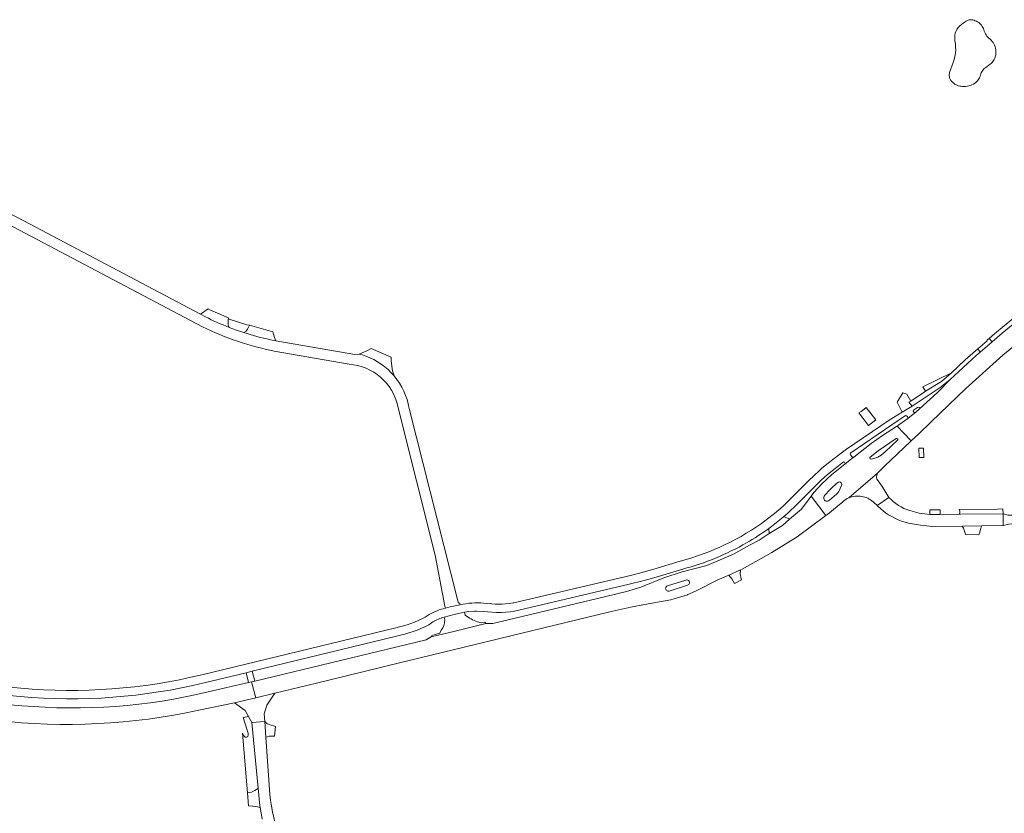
# Model space of a CAD drawing. Header units: metres. Extents: x 166325 to 190320, y 381923 to 404576.
# Tile 858 of 1056: x 173736 to 174093, y 401259 to 401546. Entities that reach past the tile are written whole.
import ezdxf

# ---------------------------------------------------------------- set-up
doc = ezdxf.new("R2010")
doc.units = ezdxf.units.M
for name, color, linetype, lineweight in [('B-WE-OG-WATER_MEER-GV', 8, 'Continuous', 18), ('B-WE-VH-VERHARDING_ASFALT-GV', 8, 'Continuous', 18), ('B-WE-VH-VERHARDING_BETON-GV', 8, 'Continuous', 18), ('B-WE-VH-VERHARDING_BETONSTRAATSTEEN-GV', 8, 'Continuous', 18), ('B-WE-VH-VERHARDING_FUNDERING_ZAND-GV', 8, 'Continuous', 18), ('B-WE-VH-VERHARDING_STRAATBAKSTEEN-GV', 8, 'Continuous', 18)]:
    doc.layers.add(name, color=color, linetype=linetype, lineweight=lineweight)

msp = doc.modelspace()

# ---------------------------------------------------------------- linework, layer by layer
at = {"layer": 'B-WE-OG-WATER_MEER-GV', "flags": 128}
msp.add_lwpolyline([(174073.185, 401524.783), (174073.459, 401524.385), (174073.767, 401524.013), (174074.106, 401523.669), (174074.474, 401523.356), (174074.868, 401523.077), (174075.284, 401522.833), (174075.721, 401522.626), (174076.174, 401522.459), (174076.64, 401522.332), (174077.115, 401522.246), (174077.596, 401522.202), (174078.079, 401522.2), (174078.69, 401522.213), (174079.298, 401522.279), (174079.897, 401522.4), (174080.484, 401522.573), (174081.052, 401522.798), (174081.598, 401523.073), (174082.118, 401523.394), (174082.607, 401523.761), (174083.062, 401524.17), (174083.354, 401524.545), (174083.61, 401524.945), (174083.828, 401525.367), (174084.007, 401525.807), (174084.145, 401526.262), (174084.241, 401526.727), (174084.406, 401527.123), (174084.605, 401527.503), (174084.836, 401527.864), (174085.099, 401528.203), (174085.39, 401528.518), (174085.708, 401528.806), (174086.05, 401529.065), (174087.706, 401530.262), (174088.054, 401530.555), (174088.375, 401530.877), (174088.668, 401531.225), (174088.931, 401531.597), (174089.161, 401531.989), (174089.356, 401532.4), (174089.517, 401532.826), (174089.64, 401533.264), (174089.725, 401533.711), (174089.773, 401534.163), (174089.781, 401534.618), (174089.751, 401535.072), (174089.683, 401535.522), (174089.577, 401536.062), (174089.425, 401536.59), (174089.228, 401537.104), (174088.988, 401537.598), (174088.707, 401538.071), (174088.386, 401538.517), (174088.028, 401538.935), (174087.635, 401539.32), (174087.211, 401539.67), (174086.834, 401540.035), (174086.492, 401540.432), (174086.189, 401540.86), (174085.926, 401541.314), (174085.707, 401541.79), (174085.532, 401542.285), (174085.398, 401542.734), (174085.226, 401543.169), (174085.018, 401543.589), (174084.776, 401543.99), (174084.5, 401544.368), (174084.194, 401544.723), (174083.859, 401545.05), (174083.498, 401545.348), (174083.113, 401545.614), (174082.706, 401545.847), (174082.282, 401546.045), (174081.843, 401546.207), (174081.391, 401546.331), (174081.113, 401546.377), (174080.832, 401546.398), (174080.551, 401546.394), (174080.27, 401546.364), (174079.994, 401546.31), (174079.724, 401546.231), (174079.462, 401546.128), (174079.21, 401546.002), (174078.97, 401545.854), (174077.889, 401545.164), (174077.242, 401544.673), (174076.645, 401544.123), (174076.103, 401543.519), (174075.621, 401542.867), (174075.202, 401542.171), (174075.02, 401541.51), (174074.891, 401540.837), (174074.816, 401540.156), (174074.794, 401539.471), (174074.827, 401538.786), (174075.035, 401537.653), (174075.145, 401536.506), (174075.156, 401535.355), (174075.068, 401534.206), (174074.9, 401533.06), (174074.634, 401531.932), (174074.273, 401530.832), (174072.926, 401527.232), (174072.858, 401526.925), (174072.819, 401526.612), (174072.808, 401526.298), (174072.827, 401525.983), (174072.874, 401525.672), (174072.95, 401525.367), (174073.054, 401525.069)], close=True, dxfattribs=at)
at = {"layer": 'B-WE-VH-VERHARDING_ASFALT-GV', "flags": 128}
for points in [[(173803.031, 401438.646), (173801.222, 401439.6), (173734.877, 401474.609), (173731.501, 401476.389), (173724.527, 401480.067), (173721.577, 401481.623), (173717.13, 401483.968), (173709.46, 401488.013), (173692.102, 401497.167), (173681.184, 401502.925), (173654.011, 401517.256), (173646.089, 401521.434), (173637.013, 401526.221), (173632.291, 401528.711), (173625.761, 401532.155)], [(173623.93, 401528.915), (173801.95, 401434.99)], [(173816.908, 401432.925), (173814.249, 401433.828), (173811.618, 401434.809)], [(174097.299, 401437.017), (174091.994, 401432.675), (174088.354, 401429.553), (174084.041, 401425.853), (174082.593, 401424.611), (174073.163, 401415.897), (174068.678, 401411.377), (174061.962, 401405.135), (174060.647, 401404.036), (174058.586, 401402.314), (174057.813, 401401.761), (174054.529, 401399.413), (174053.888, 401398.955), (174058.877, 401393.764), (174059, 401393.636), (174061.771, 401396.261), (174066.212, 401400.501), (174078.861, 401412.603), (174092.255, 401424.689), (174104.945, 401435.186)], [(173861.162, 401424.415), (173860.005, 401424.807), (173858.83, 401425.141), (173857.17, 401424.971), (173828.579, 401429.993), (173826.592, 401430.342)], [(173828.005, 401426.221), (173855.12, 401421.44)], [(173872.81, 401406.145), (173886.3, 401352.2), (173889.893, 401333.745), (173890.037, 401332.971)], [(173890.037, 401332.971), (173891.807, 401333.429), (173895.394, 401334.247), (173895.225, 401334.907), (173894.827, 401334.858), (173894.631, 401335.631), (173876.889, 401405.426)], [(173970.655, 401341.068), (173977.25, 401343.162)], [(173977.931, 401341.287), (173971.252, 401339.163)], [(173736.38, 401297.61), (173699.489, 401300.855), (173694.315, 401301.356), (173611.483, 401309.262)], [(173800.621, 401295.99), (173813.6, 401298.66), (173821.304, 401300.481), (173819.768, 401306.242), (173818.635, 401305.982), (173803.977, 401302.587)], [(173826.43, 401265.43), (173824.975, 401286.156), (173824.575, 401291.846), (173819.79, 401291.51)], [(173819.79, 401291.51), (173822.115, 401267.717), (173822.74, 401261.32), (173822.841, 401260.675), (173823.209, 401258.586), (173823.319, 401258.052), (173823.637, 401256.509)]]:
    msp.add_lwpolyline(points, dxfattribs=at)
at = {"layer": 'B-WE-VH-VERHARDING_ASFALT-GV'}
for points in [[(173811.618, 401434.809, -0.0246031), (173803.031, 401438.646)], [(173801.95, 401434.99, 0.0623692), (173828.005, 401426.221)], [(173826.592, 401430.342, -0.0261389), (173816.908, 401432.925)], [(173871.461, 401417.198, 0.1306178), (173861.162, 401424.415)], [(173855.12, 401421.44, -0.3360621), (173872.81, 401406.145)], [(173876.889, 401405.426, 0.1347492), (173871.461, 401417.198)], [(173977.25, 401343.162, -1.0203006), (173977.931, 401341.287)], [(173971.252, 401339.163, -1.0031675), (173970.655, 401341.068)], [(173803.977, 401302.587, -0.0806982), (173736.38, 401297.61)], [(173727.11, 401292.32, 0.0828454), (173800.621, 401295.99)], [(173861.739, 401211.726, -0.2460235), (173826.43, 401265.43)]]:
    msp.add_lwpolyline(points, format="xyb", dxfattribs=at)
at = {"layer": 'B-WE-VH-VERHARDING_ASFALT-GV', "flags": 128}
msp.add_lwpolyline([(173949.647, 401331.623), (173957.264, 401333.409), (173962.266, 401334.354), (173971.875, 401335.976), (173973.428, 401336.461), (173977.846, 401337.839), (173978.055, 401337.93), (173980.799, 401339.131), (173988.596, 401343.114), (173992.843, 401345.007), (173997.085, 401346.897), (173997.723, 401347.182), (174008.53, 401353.222), (174017.625, 401358.888), (174028.05, 401366.533), (174022.797, 401373.636), (174019.221, 401368.939), (174014.873, 401365.23), (174012.287, 401363.024), (174007.521, 401360.008), (174003.857, 401357.69), (174000.415, 401355.827), (173994.51, 401352.628), (173984.905, 401348.47), (173975.933, 401346.199), (173969.305, 401344.046), (173960.948, 401340.65), (173955.754, 401338.981), (173948.302, 401337.177), (173907.276, 401327.466), (173904.717, 401327.422), (173893.564, 401324.602), (173884.942, 401322.599), (173883.045, 401321.52), (173820.912, 401306.504), (173819.768, 401306.242), (173821.304, 401300.481), (173828.2, 401302.11), (173843.272, 401305.765), (173866.505, 401311.418), (173868.984, 401312.021)], close=True, dxfattribs=at)
at = {"layer": 'B-WE-VH-VERHARDING_BETON-GV', "flags": 128}
for points in [[(174061.962, 401405.135), (174068.678, 401411.377), (174073.163, 401415.897), (174069.51, 401413.046), (174059.364, 401406.268), (174055.801, 401404.118), (174050.98, 401401.21), (174035.56, 401390.696), (174032.629, 401388.443), (174029.491, 401386.01), (174026.667, 401383.701), (174025.581, 401382.755), (174023.688, 401380.998), (174021.897, 401379.242), (174021.794, 401379.141), (174015.299, 401372.625), (174012.542, 401369.997), (174009.406, 401367.323), (174006.443, 401364.968)], [(174037.094, 401389.286), (174056.97, 401402.829)], [(174057.813, 401401.761), (174058.586, 401402.314), (174060.647, 401404.036)], [(174059.884, 401404.815), (174061.346, 401405.811)], [(174037.578, 401387.854), (174036.992, 401388.648)], [(174007.381, 401361.886), (174008.291, 401362.549), (174011.373, 401365.015), (174012.807, 401366.228), (174014.288, 401367.481), (174017.768, 401370.791), (174023.915, 401377.014), (174026.294, 401379.302), (174027.607, 401380.515), (174028.709, 401381.478), (174031.401, 401383.693), (174034.487, 401386.063)], [(174034.894, 401385.171), (174038.13, 401387.703)], [(173975.236, 401350.046), (173965.661, 401347.171), (173960.897, 401345.828), (173957.191, 401344.891), (173914.879, 401334.904), (173914.698, 401334.872), (173913.303, 401334.665), (173911.898, 401334.538)], [(173916.731, 401332.213), (173956.753, 401341.635), (173961.702, 401342.909), (173966.491, 401344.255), (173976.153, 401347.16)], [(173906.864, 401334.532), (173904.999, 401334.704)], [(173889.594, 401329.698), (173893.261, 401330.693), (173894.836, 401331.063), (173897.032, 401331.495), (173898.437, 401331.722), (173900.57, 401331.892), (173901.352, 401331.917), (173903.742, 401331.807)], [(173896.451, 401334.451), (173895.394, 401334.247), (173891.807, 401333.429), (173890.037, 401332.971)], [(173884.197, 401330.701), (173882.747, 401329.761)], [(173884.026, 401326.964), (173885.539, 401327.979)], [(173872.035, 401325.902), (173801.751, 401308.847)], [(173802.524, 401305.924), (173817.766, 401309.594), (173819.98, 401310.133), (173872.295, 401322.862)], [(173736.059, 401303.993), (173700.15, 401307.385), (173694.135, 401307.954), (173670.133, 401310.221), (173669.851, 401307.223), (173694.603, 401304.874), (173699.799, 401304.385), (173735.835, 401300.96)]]:
    msp.add_lwpolyline(points, dxfattribs=at)
at = {"layer": 'B-WE-VH-VERHARDING_BETON-GV'}
for points in [[(174056.97, 401402.829, -0.5625589), (174057.813, 401401.761)], [(174060.647, 401404.036, -0.8715957), (174059.884, 401404.815)], [(174061.346, 401405.811, -0.9566067), (174061.962, 401405.135)], [(174036.992, 401388.648, -0.4167994), (174037.094, 401389.286)], [(174034.487, 401386.063, -0.633494), (174034.894, 401385.171)], [(174038.13, 401387.703, -0.3891184), (174037.578, 401387.854)], [(174006.443, 401364.968, -0.0954153), (173975.236, 401350.046)], [(173999.312, 401356.684, 0.0252528), (174007.381, 401361.886)], [(173976.153, 401347.16, 0.0660619), (173999.312, 401356.684)], [(173904.999, 401334.704, 0.0717122), (173896.451, 401334.451)], [(173911.898, 401334.538, -0.0444974), (173906.864, 401334.532)], [(173890.037, 401332.971, 0.0774151), (173884.197, 401330.701)], [(173903.742, 401331.807, 0.0865344), (173916.731, 401332.213)], [(173882.747, 401329.761, -0.0751493), (173872.035, 401325.902)], [(173885.539, 401327.979, -0.0668415), (173889.594, 401329.698)], [(173872.295, 401322.862, 0.0722998), (173884.026, 401326.964)], [(173801.751, 401308.847, -0.0830552), (173736.059, 401303.993)], [(173735.835, 401300.96, 0.0832518), (173802.524, 401305.924)]]:
    msp.add_lwpolyline(points, format="xyb", dxfattribs=at)
at = {"layer": 'B-WE-VH-VERHARDING_BETONSTRAATSTEEN-GV', "flags": 128}
for points in [[(173811.618, 401434.809), (173811.312, 401435.642), (173811.268, 401436.639), (173811.279, 401437.518), (173811.403, 401438.333), (173804.87, 401441.103), (173804.047, 401441.555), (173801.222, 401439.6), (173803.031, 401438.646)], [(173827.488, 401433.216), (173818.976, 401435.651), (173818.697, 401434.907), (173818.279, 401434.21), (173817.784, 401433.472), (173816.908, 401432.925)], [(173826.592, 401430.342), (173828.579, 401429.993), (173828.042, 401431.158), (173827.488, 401433.216)], [(173870.433, 401422.784), (173870.405, 401423.065), (173870.357, 401423.985), (173863.134, 401427.17), (173861.521, 401426.338), (173859.872, 401425.577), (173858.83, 401425.141), (173860.005, 401424.807), (173861.162, 401424.415)], [(173871.461, 401417.198), (173870.902, 401419.065), (173870.633, 401420.741), (173870.433, 401422.784)], [(174049.236, 401384.314), (174049.396, 401384.532), (174058.797, 401393.443), (174059, 401393.636), (174058.877, 401393.764), (174053.888, 401398.955), (174053.716, 401398.832), (174048.643, 401395.549), (174044.546, 401392.676), (174038.215, 401387.76), (174038.13, 401387.703), (174034.894, 401385.171), (174030.28, 401381.478), (174026.563, 401378.127), (174023.759, 401374.899), (174022.797, 401373.636), (174028.05, 401366.533), (174028.84, 401367.113), (174034.217, 401371.588)], [(174053.546, 401394.489), (174046.989, 401390.04), (174044.153, 401387.8)], [(174044.153, 401387.8), (174046.989, 401390.04), (174053.546, 401394.489)], [(174048.165, 401388.454), (174049.545, 401389.725), (174054.131, 401394.028)], [(174054.131, 401394.028), (174049.545, 401389.725), (174048.165, 401388.454)], [(174044.492, 401387.081), (174045.469, 401387.276)], [(174045.469, 401387.276), (174044.492, 401387.081)], [(174036.398, 401372.98), (174046.813, 401381.91), (174049.236, 401384.314)], [(174045.178, 401371.539), (174046.686, 401370.171), (174050.954, 401373.174), (174048.676, 401376.757), (174047.36, 401378.623), (174046.562, 401379.755), (174046.479, 401380.507), (174046.529, 401381.175), (174046.813, 401381.91), (174036.398, 401372.98)], [(174032.502, 401378.624), (174031.629, 401377.915), (174030.203, 401376.662), (174029.501, 401375.95), (174027.641, 401373.917)], [(174027.641, 401373.917), (174029.501, 401375.95), (174030.203, 401376.662), (174031.629, 401377.915), (174032.502, 401378.624)], [(174033.26, 401376.344), (174033.708, 401377.427)], [(174033.708, 401377.427), (174033.26, 401376.344)], [(174029.352, 401372.144), (174031.933, 401374.363)], [(174031.933, 401374.363), (174029.352, 401372.144)], [(174050.954, 401373.174), (174046.686, 401370.171), (174048.107, 401368.882), (174048.686, 401368.405)], [(174058.047, 401363.824), (174062.421, 401363.029), (174066.794, 401362.614), (174077.501, 401362.78), (174084.514, 401362.889), (174092.413, 401363.012), (174092.36, 401367.176)], [(174092.36, 401367.176), (174076.922, 401367.023), (174076.544, 401367.019), (174069.556, 401366.95), (174065.832, 401366.913), (174063.844, 401367.177), (174061.941, 401367.429), (174058.501, 401368.392)], [(173977.25, 401343.162), (173970.655, 401341.068)], [(173971.252, 401339.163), (173977.931, 401341.287)], [(173897.233, 401330.466), (173897.032, 401331.495), (173894.836, 401331.063), (173893.261, 401330.693), (173889.594, 401329.698), (173889.845, 401328.722)], [(173888.576, 401324.957), (173888.023, 401323.89), (173885.101, 401323.048), (173884.942, 401322.599), (173893.564, 401324.602), (173904.717, 401327.422)], [(173904.717, 401327.422), (173904.346, 401327.869), (173902.975, 401327.624), (173901.696, 401328.026)]]:
    msp.add_lwpolyline(points, dxfattribs=at)
at = {"layer": 'B-WE-VH-VERHARDING_BETONSTRAATSTEEN-GV'}
for points in [[(173803.031, 401438.646, 0.0246031), (173811.618, 401434.809)], [(173816.908, 401432.925, 0.0261389), (173826.592, 401430.342)], [(173861.162, 401424.415, -0.1306178), (173871.461, 401417.198)], [(174054.131, 401394.028, 0.6728782), (174053.546, 401394.489)], [(174053.546, 401394.489, -0.6728782), (174054.131, 401394.028)], [(174045.469, 401387.276, 0.0964929), (174048.165, 401388.454)], [(174048.165, 401388.454, -0.0964929), (174045.469, 401387.276)], [(174044.153, 401387.8, 0.417243), (174044.125, 401387.196)], [(174044.125, 401387.196, -0.417243), (174044.153, 401387.8)], [(174044.125, 401387.196, 0.2154496), (174044.492, 401387.081)], [(174044.492, 401387.081, -0.2154496), (174044.125, 401387.196)], [(174033.6, 401378.479, 0.354355), (174032.502, 401378.624)], [(174032.502, 401378.624, -0.354355), (174033.6, 401378.479)], [(174033.708, 401377.427, 0.3212253), (174033.6, 401378.479)], [(174033.6, 401378.479, -0.3212253), (174033.708, 401377.427)], [(174027.641, 401373.917, 0.221563), (174027.374, 401372.675)], [(174027.374, 401372.675, -0.221563), (174027.641, 401373.917)], [(174031.933, 401374.363, 0.1476087), (174033.26, 401376.344)], [(174033.26, 401376.344, -0.1476087), (174031.933, 401374.363)], [(174027.374, 401372.675, 0.2783367), (174028.092, 401371.841)], [(174028.092, 401371.841, -0.2783367), (174027.374, 401372.675)], [(174028.092, 401371.841, 0.2564081), (174029.352, 401372.144)], [(174029.352, 401372.144, -0.2564081), (174028.092, 401371.841)], [(174034.217, 401371.588, -0.0791172), (174036.398, 401372.98)], [(174036.398, 401372.98, -0.1464045), (174041.07, 401373.54)], [(174041.07, 401373.54, -0.1419203), (174045.178, 401371.539)], [(174058.501, 401368.392, -0.1407233), (174050.954, 401373.174)], [(174048.686, 401368.405, 0.1094713), (174058.047, 401363.824)], [(173977.931, 401341.287, 1.0203006), (173977.25, 401343.162)], [(173970.655, 401341.068, 1.0031675), (173971.252, 401339.163)], [(173889.845, 401328.722, -0.1267114), (173888.576, 401324.957)], [(173901.696, 401328.026, -0.0702931), (173897.233, 401330.466)]]:
    msp.add_lwpolyline(points, format="xyb", dxfattribs=at)
at = {"layer": 'B-WE-VH-VERHARDING_BETONSTRAATSTEEN-GV', "flags": 128}
for points in [[(173818.976, 401435.651), (173818.011, 401435.776), (173811.671, 401437.84), (173811.403, 401438.333), (173811.279, 401437.518), (173811.268, 401436.639), (173811.312, 401435.642), (173811.618, 401434.809), (173814.249, 401433.828), (173816.908, 401432.925), (173817.784, 401433.472), (173818.279, 401434.21), (173818.697, 401434.907)], [(174097.299, 401437.017), (174096.37, 401438.2), (174096.27, 401438.32), (174089.288, 401432.499), (174087.28, 401430.825), (174088.354, 401429.553), (174091.994, 401432.675)], [(174088.354, 401429.553), (174087.28, 401430.825), (174086.882, 401430.493), (174086.41, 401430.1), (174086.54, 401429.91), (174083.215, 401427.056), (174084.041, 401425.853)], [(174069.51, 401413.046), (174073.163, 401415.897), (174082.593, 401424.611), (174084.041, 401425.853), (174083.215, 401427.056), (174078.56, 401423.06), (174073.645, 401418.389), (174070.052, 401415.143), (174064.163, 401411.624), (174063.744, 401411.325), (174058.857, 401408.091), (174058.166, 401407.634), (174058.788, 401406.925), (174059.364, 401406.268)], [(174070.052, 401415.143), (174073.645, 401418.389), (174063.262, 401413.205), (174064.163, 401411.624)], [(174058.788, 401406.925), (174058.166, 401407.634), (174058.857, 401408.091), (174057.459, 401410.588), (174055.971, 401411.101), (174053.987, 401407.661), (174055.801, 401404.118), (174059.364, 401406.268)], [(174042.743, 401405.807), (174041.952, 401405.209), (174040.848, 401404.355), (174040.078, 401403.765), (174043.525, 401399.248), (174046.227, 401401.302)], [(174063.433, 401391.042), (174061.833, 401391.021), (174061.968, 401387.622), (174063.568, 401387.644)], [(174069.495, 401368.668), (174065.725, 401368.618), (174065.832, 401366.913), (174069.556, 401366.95)], [(174100.178, 401367.294), (174099.953, 401367.291), (174098.233, 401366.759), (174094.219, 401366.662), (174092.36, 401367.176), (174092.413, 401363.012), (174092.546, 401363.014), (174094.297, 401363.491), (174098.346, 401363.573), (174100.062, 401363.146), (174100.307, 401363.149)], [(174014.873, 401365.23), (174012.807, 401366.228), (174011.373, 401365.015), (174008.291, 401362.549), (174007.381, 401361.886), (174007.521, 401360.008), (174012.287, 401363.024)], [(173996.948, 401345.407), (173997.085, 401346.897), (173992.843, 401345.007), (173993.961, 401343.632), (173994.934, 401341.969), (173997.523, 401343.31), (173997.253, 401344.124), (173997.081, 401344.846)], [(173819.98, 401310.133), (173817.766, 401309.594), (173818.635, 401305.982), (173819.768, 401306.242), (173820.912, 401306.504)], [(173825.33, 401297.8), (173828.2, 401302.11), (173821.304, 401300.481), (173813.6, 401298.66), (173817.38, 401295.91), (173818.614, 401293.658), (173819.79, 401291.51), (173824.575, 401291.846), (173824.38, 401294.63)], [(173822.115, 401267.717), (173821.507, 401267.229), (173820.927, 401266.885), (173819.712, 401266.315), (173818.231, 401266.074), (173818.616, 401261.316), (173820.078, 401261.228), (173820.246, 401261.218), (173821.954, 401260.985), (173822.841, 401260.675), (173822.74, 401261.32)]]:
    msp.add_lwpolyline(points, close=True, dxfattribs=at)
at = {"layer": 'B-WE-VH-VERHARDING_FUNDERING_ZAND-GV', "flags": 128}
for points in [[(173819.79, 401291.51), (173818.614, 401293.658), (173816.644, 401293.348), (173818.169, 401288.753), (173818.516, 401287.615), (173818.574, 401287.257), (173818.529, 401286.895), (173818.351, 401286.473), (173817.898, 401286.202), (173817.436, 401286.23), (173816.943, 401286.715), (173816.508, 401287.654), (173818.231, 401266.074), (173819.712, 401266.315), (173820.927, 401266.885), (173821.507, 401267.229), (173822.115, 401267.717)], [(173828.387, 401290.022), (173826.12, 401290.737), (173825.306, 401291.103), (173824.575, 401291.846), (173824.975, 401286.156), (173825.573, 401286.37), (173826.079, 401286.55), (173826.497, 401286.61), (173828.064, 401286.506)]]:
    msp.add_lwpolyline(points, close=True, dxfattribs=at)
at = {"layer": 'B-WE-VH-VERHARDING_STRAATBAKSTEEN-GV', "flags": 128}
for points in [[(174092.243, 401368.968), (174090.356, 401368.943), (174076.449, 401368.76), (174076.621, 401368.157), (174076.632, 401367.743), (174076.544, 401367.019), (174076.922, 401367.023), (174092.36, 401367.176)], [(174078.706, 401359.76), (174083.578, 401359.607), (174083.885, 401360.503), (174084.156, 401361.605), (174084.225, 401361.887), (174084.514, 401362.889), (174077.501, 401362.78), (174077.949, 401361.942), (174078.621, 401360.219)]]:
    msp.add_lwpolyline(points, close=True, dxfattribs=at)

doc.saveas('drawing.dxf')
